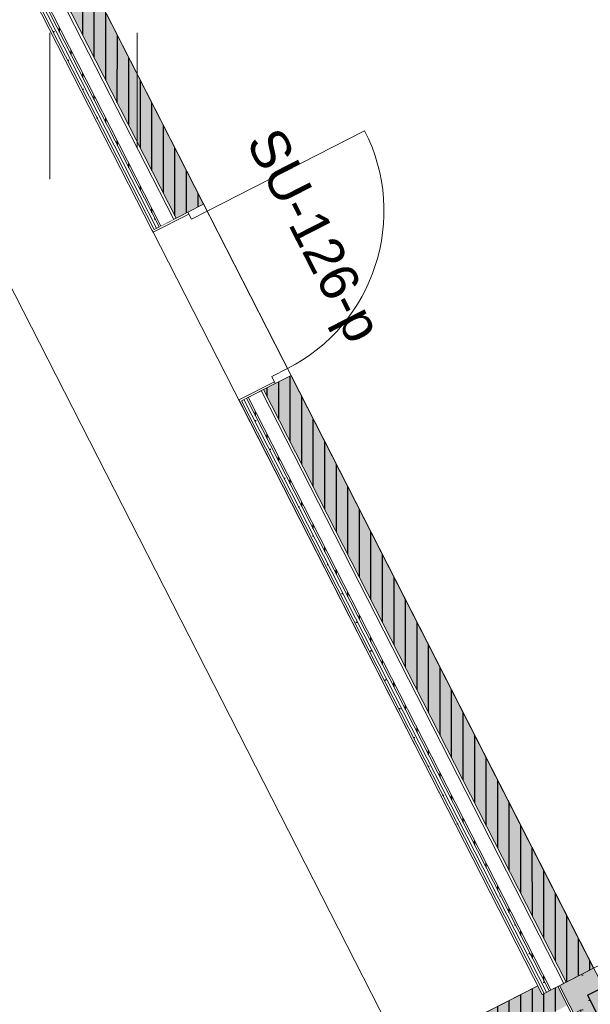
# Model space of a CAD drawing. Header units: metres. Extents: x 538891 to 1080079, y 6588829 to 13178720.
# Tile 519 of 1056: x 539912.67 to 539915.64, y 6589168.91 to 6589174.04. Entities that reach past the tile are written whole.
import ezdxf

# ---------------------------------------------------------------- set-up
doc = ezdxf.new("R2010")
doc.units = ezdxf.units.M
doc.header["$LTSCALE"] = 0.4
doc.linetypes.add('DASHED', pattern=[52.916667, 26.458333, -26.458333])
doc.linetypes.add('Triple Dashed', pattern=[92.604163, 66.145831, -26.458332])
doc.layers.add('AR', color=7, linetype='Continuous')
doc.layers.add('GEO', color=7, linetype='Continuous')
doc.styles.add('Arial', font='arial.ttf')
pattern_1 = [(90, (0, 0), (-0.06, 0), [])]
pattern_2 = [(0, (0, 0), (0, 0.075), [1e-05, -0.07499])]

# ---------------------------------------------------------------- blocks, each defined once
blk = doc.blocks.new('HEIN')
at = {"color": 7, "linetype": 'Continuous', "lineweight": 9}
for p, q in [((-0.455, 0.761), (-0.455, -0.761)), ((0.455, 0.761), (0.455, -0.761))]:
    blk.add_line(p, q, dxfattribs=at)

msp = doc.modelspace()

# ---------------------------------------------------------------- linework, layer by layer
at = {"layer": 'AR', "color": 9, "linetype": 'Continuous', "lineweight": 9, "true_color": 0xc9c5ab, "flags": 128}
for points in [[(539917.8947, 6589170.24), (539904.8747, 6589195.7494), (539902.8971, 6589199.6239), (539900.6615, 6589198.4828), (539902.639, 6589194.6083), (539907.6222, 6589184.845), (539915.6591, 6589169.0989)], [(539908.8671, 6589165.6884), (539915.3691, 6589169.007), (539912.6771, 6589174.2813), (539911.3362, 6589173.5969), (539912.4718, 6589171.3719), (539907.3107, 6589168.7377)]]:
    msp.add_lwpolyline(points, close=True, dxfattribs=at)
at = {"layer": 'AR', "color": 7, "linetype": 'Continuous', "lineweight": 9, "flags": 128}
for points in [[(539917.8947, 6589170.24), (539904.8747, 6589195.7494), (539902.8971, 6589199.6239), (539900.6615, 6589198.4828), (539902.639, 6589194.6083), (539907.6222, 6589184.845), (539915.6591, 6589169.0989)], [(539908.8671, 6589165.6884), (539915.3691, 6589169.007), (539912.6771, 6589174.2813), (539911.3362, 6589173.5969), (539912.4718, 6589171.3719), (539907.3107, 6589168.7377)]]:
    msp.add_lwpolyline(points, close=True, dxfattribs=at)
at = {"layer": 'AR', "color": 7, "linetype": 'Continuous', "lineweight": 9}
msp.add_arc((539913.6476, 6589173.0398), 0.92, 297.0398, 27.0398, dxfattribs=at)

# ---------------------------------------------------------------- block references
at = {"layer": 'GEO', "color": 8, "true_color": 0x7d7d7d, "xscale": 0.5, "yscale": 0.5, "zscale": 0.5}
msp.add_blockref('HEIN', (539913.0561, 6589173.587), dxfattribs=at)

# ---------------------------------------------------------------- texts
at = {"layer": 'AR', "color": 7, "insert": (539914.0262, 6589173.4926), "char_height": 0.2, "attachment_point": 1, "rotation": 297.0398, "line_spacing_factor": 1.004016, "style": 'Arial'}
msp.add_mtext('SU-126-p', dxfattribs=at)

# ---------------------------------------------------------------- wipeouts: each hides what was drawn before it
at = {"color": 255, "linetype": 'Continuous', "lineweight": 5}
msp.add_wipeout([(539915.472, 6589169.0034), (539916.1539, 6589167.6675), (539916.1628, 6589167.672), (539915.4809, 6589169.008)], dxfattribs=at).dxf.layer = 'AR'

# ---------------------------------------------------------------- next in the draw order: hatches: boundary and pattern name
at = {"layer": 'AR', "linetype": 'Continuous', "lineweight": 0, "true_color": 0x848484}
msp.add_hatch(color=252, dxfattribs=at).paths.add_polyline_path([(539915.4809, 6589169.008), (539916.1628, 6589167.672), (539916.2679, 6589167.7257), (539916.3409, 6589167.763), (539915.6591, 6589169.0989)])
at = {"layer": 'AR', "linetype": 'Continuous', "lineweight": 9, "true_color": 0x6a6a6a}
h = msp.add_hatch(dxfattribs=at)
h.set_pattern_fill('STRUCTURAL_CONCRETE_0001', color=251, style=0, pattern_type=2)
h.set_pattern_definition([(90, (0, 0), (-0.6235383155, 0), [0.060000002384, -0.30000001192]), (90, (-0.3118, 0.18), (-0.6235383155, 0), [0.060000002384, -0.30000001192]), (150, (0, 0), (0.31176915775, 0.54000002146), [0.060000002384, -0.30000001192]), (150, (2e-17, 0.36), (0.31176915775, 0.54000002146), [0.060000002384, -0.30000001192]), (-150, (4e-18, 0.06), (-0.31176915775, 0.54000002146), [0.060000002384, -0.30000001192]), (-150, (3e-17, 0.42), (-0.31176915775, 0.54000002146), [0.060000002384, -0.30000001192]), (90, (-0.06, 4e-18), (-0.1200000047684, 0), [1e-05, -0.299990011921]), (90, (-0.06, 0.12001), (-0.1200000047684, 0), [1e-05, -0.299990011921]), (135, (-0.06, 0.06), (0.0848528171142, 0.0848528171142), [1e-05, -0.239990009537]), (135, (-0.12365, 0.12365), (0.0848528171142, 0.0848528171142), [1e-05, -0.239990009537])])
h.paths.add_polyline_path([(539915.4809, 6589169.008), (539916.1628, 6589167.672), (539916.2679, 6589167.7257), (539916.3409, 6589167.763), (539915.6591, 6589169.0989)])
at = {"layer": 'AR', "linetype": 'Continuous', "lineweight": 25, "true_color": 0x848484}
h = msp.add_hatch(dxfattribs=at)
h.set_pattern_fill('PLYWOOD_0001', color=252, style=0, pattern_type=2)
h.set_pattern_definition(pattern_1)
h.paths.add_polyline_path([(539915.4493, 6589169.0479), (539908.8671, 6589165.6884), (539908.9398, 6589165.5459), (539915.522, 6589168.9054)])

# ---------------------------------------------------------------- next in the draw order: linework, layer by layer
at = {"layer": 'AR', "color": 1, "linetype": 'DASHED', "lineweight": 25, "true_color": 0xff0000}
for q in [(539927.5823, 6589175.0595), (539917.7968, 6589164.7058)]:
    msp.add_line((539915.6268, 6589168.9574), q, dxfattribs=at)
at = {"layer": 'AR', "color": 7, "linetype": 'Continuous', "lineweight": 9}
for p, q in [((539915.668, 6589169.1034), (539915.472, 6589169.0034)), ((539915.4493, 6589169.0479), (539908.8671, 6589165.6884)), ((539915.4493, 6589169.0479), (539915.522, 6589168.9054)), ((539915.472, 6589169.0034), (539916.1539, 6589167.6675)), ((539915.4809, 6589169.008), (539916.1628, 6589167.672))]:
    msp.add_line(p, q, dxfattribs=at)
at = {"layer": 'AR', "color": 254, "linetype": 'Continuous', "true_color": 0xcccccc}
msp.add_solid([(539915.4493, 6589169.0479), (539908.8671, 6589165.6884), (539915.522, 6589168.9054), (539908.9398, 6589165.5459)], dxfattribs=at)

# ---------------------------------------------------------------- next in the draw order: wipeouts: each hides what was drawn before it
at = {"color": 255, "linetype": 'Continuous', "lineweight": 5}
msp.add_wipeout([(539912.6771, 6589174.2813), (539913.3622, 6589172.939), (539913.3711, 6589172.9436), (539912.686, 6589174.2858)], dxfattribs=at).dxf.layer = 'AR'

# ---------------------------------------------------------------- next in the draw order: wipeouts: each hides what was drawn before it
for points in [[(539912.6679, 6589174.3215), (539913.3711, 6589172.9436), (539913.3845, 6589172.9504), (539912.6812, 6589174.3283)], [(539913.8169, 6589172.0483), (539915.3919, 6589168.9625), (539915.4008, 6589168.967), (539913.8258, 6589172.0529)]]:
    msp.add_wipeout(points, dxfattribs=at).dxf.layer = 'AR'

# ---------------------------------------------------------------- next in the draw order: hatches: boundary and pattern name
at = {"layer": 'AR', "linetype": 'Continuous', "lineweight": 25, "true_color": 0x848484}
h = msp.add_hatch(dxfattribs=at)
h.set_pattern_fill('GYPSUM_0001', color=252, style=0, pattern_type=2)
h.set_pattern_definition(pattern_2)
h.paths.add_polyline_path([(539912.6679, 6589174.3215), (539913.3711, 6589172.9436), (539913.3845, 6589172.9504), (539912.6812, 6589174.3283)])

# ---------------------------------------------------------------- next in the draw order: wipeouts: each hides what was drawn before it
at = {"color": 255, "linetype": 'Continuous', "lineweight": 5}
msp.add_wipeout([(539915.4008, 6589168.967), (539915.4141, 6589168.9739), (539913.8391, 6589172.0597), (539913.8258, 6589172.0529)], dxfattribs=at).dxf.layer = 'AR'

# ---------------------------------------------------------------- next in the draw order: hatches: boundary and pattern name
at = {"layer": 'AR', "linetype": 'Continuous', "lineweight": 25, "true_color": 0x848484}
h = msp.add_hatch(dxfattribs=at)
h.set_pattern_fill('GYPSUM_0001', color=252, style=0, pattern_type=2)
h.set_pattern_definition(pattern_2)
h.paths.add_polyline_path([(539915.4008, 6589168.967), (539915.4141, 6589168.9739), (539913.8391, 6589172.0597), (539913.8258, 6589172.0529)])

# ---------------------------------------------------------------- next in the draw order: wipeouts: each hides what was drawn before it
at = {"color": 255, "linetype": 'Continuous', "lineweight": 5}
msp.add_wipeout([(539912.6812, 6589174.3283), (539913.3845, 6589172.9504), (539913.3979, 6589172.9572), (539912.6946, 6589174.3351)], dxfattribs=at).dxf.layer = 'AR'

# ---------------------------------------------------------------- next in the draw order: hatches: boundary and pattern name
at = {"layer": 'AR', "linetype": 'Continuous', "lineweight": 25, "true_color": 0x848484}
h = msp.add_hatch(dxfattribs=at)
h.set_pattern_fill('GYPSUM_0001', color=252, style=0, pattern_type=2)
h.set_pattern_definition(pattern_2)
h.paths.add_polyline_path([(539912.6812, 6589174.3283), (539913.3845, 6589172.9504), (539913.3979, 6589172.9572), (539912.6946, 6589174.3351)])

# ---------------------------------------------------------------- next in the draw order: wipeouts: each hides what was drawn before it
at = {"color": 255, "linetype": 'Continuous', "lineweight": 5}
msp.add_wipeout([(539915.4275, 6589168.9807), (539913.8525, 6589172.0665), (539913.8391, 6589172.0597), (539915.4141, 6589168.9739)], dxfattribs=at).dxf.layer = 'AR'

# ---------------------------------------------------------------- next in the draw order: hatches: boundary and pattern name
at = {"layer": 'AR', "linetype": 'Continuous', "lineweight": 25, "true_color": 0x848484}
h = msp.add_hatch(dxfattribs=at)
h.set_pattern_fill('GYPSUM_0001', color=252, style=0, pattern_type=2)
h.set_pattern_definition(pattern_2)
h.paths.add_polyline_path([(539915.4275, 6589168.9807), (539913.8525, 6589172.0665), (539913.8391, 6589172.0597), (539915.4141, 6589168.9739)])

# ---------------------------------------------------------------- next in the draw order: wipeouts: each hides what was drawn before it
at = {"color": 255, "linetype": 'Continuous', "lineweight": 5}
msp.add_wipeout([(539912.6946, 6589174.3351), (539913.3979, 6589172.9572), (539913.4068, 6589172.9618), (539912.7035, 6589174.3397)], dxfattribs=at).dxf.layer = 'AR'

# ---------------------------------------------------------------- next in the draw order: hatches: boundary and pattern name
at = {"layer": 'AR', "linetype": 'Continuous', "lineweight": 25, "true_color": 0x848484}
h = msp.add_hatch(dxfattribs=at)
h.set_pattern_fill('PLYWOOD_0001', color=252, style=0, pattern_type=2)
h.set_pattern_definition(pattern_1)
h.paths.add_polyline_path([(539912.6946, 6589174.3351), (539913.3979, 6589172.9572), (539913.4068, 6589172.9618), (539912.7035, 6589174.3397)])

# ---------------------------------------------------------------- next in the draw order: wipeouts: each hides what was drawn before it
at = {"color": 255, "linetype": 'Continuous', "lineweight": 5}
msp.add_wipeout([(539915.4364, 6589168.9852), (539913.8614, 6589172.0711), (539913.8525, 6589172.0665), (539915.4275, 6589168.9807)], dxfattribs=at).dxf.layer = 'AR'

# ---------------------------------------------------------------- next in the draw order: hatches: boundary and pattern name
at = {"layer": 'AR', "linetype": 'Continuous', "lineweight": 25, "true_color": 0x848484}
h = msp.add_hatch(dxfattribs=at)
h.set_pattern_fill('PLYWOOD_0001', color=252, style=0, pattern_type=2)
h.set_pattern_definition(pattern_1)
h.paths.add_polyline_path([(539915.4364, 6589168.9852), (539913.8614, 6589172.0711), (539913.8525, 6589172.0665), (539915.4275, 6589168.9807)])

# ---------------------------------------------------------------- next in the draw order: wipeouts: each hides what was drawn before it
at = {"color": 255, "linetype": 'Continuous', "lineweight": 5}
msp.add_wipeout([(539912.6694, 6589174.4065), (539913.4068, 6589172.9618), (539913.4736, 6589172.9958), (539912.7362, 6589174.4406)], dxfattribs=at).dxf.layer = 'AR'

# ---------------------------------------------------------------- next in the draw order: hatches: boundary and pattern name
at = {"layer": 'AR', "linetype": 'Continuous', "lineweight": 0, "true_color": 0xcccccc}
msp.add_hatch(color=254, dxfattribs=at).paths.add_polyline_path([(539913.4869, 6589173.0027), (539913.5475, 6589173.0336), (539913.6294, 6589173.0754), (539912.8875, 6589174.529), (539912.745, 6589174.4563)])
at = {"layer": 'AR', "linetype": 'Continuous', "lineweight": 25, "true_color": 0x848484}
h = msp.add_hatch(dxfattribs=at)
h.set_pattern_fill('PLYWOOD_0001', color=252, style=0, pattern_type=2)
h.set_pattern_definition(pattern_1)
h.paths.add_polyline_path([(539913.4869, 6589173.0027), (539913.5475, 6589173.0336), (539913.6294, 6589173.0754), (539912.8875, 6589174.529), (539912.745, 6589174.4563)])

# ---------------------------------------------------------------- next in the draw order: linework, layer by layer
at = {"layer": 'AR', "color": 7, "linetype": 'Continuous', "lineweight": 9}
msp.add_line((539913.6294, 6589173.0754), (539911.2895, 6589177.66), dxfattribs=at)

# ---------------------------------------------------------------- next in the draw order: wipeouts: each hides what was drawn before it
at = {"color": 255, "linetype": 'Continuous', "lineweight": 5}
msp.add_wipeout([(539915.5032, 6589169.0193), (539913.9282, 6589172.1052), (539913.8614, 6589172.0711), (539915.4364, 6589168.9852)], dxfattribs=at).dxf.layer = 'AR'

# ---------------------------------------------------------------- next in the draw order: hatches: boundary and pattern name
at = {"layer": 'AR', "linetype": 'Continuous', "lineweight": 0, "true_color": 0xcccccc}
msp.add_hatch(color=254, dxfattribs=at).paths.add_polyline_path([(539915.6591, 6589169.0989), (539914.0841, 6589172.1847), (539914.0021, 6589172.1429), (539913.9415, 6589172.112), (539915.5166, 6589169.0261)])
at = {"layer": 'AR', "linetype": 'Continuous', "lineweight": 25, "true_color": 0x848484}
h = msp.add_hatch(dxfattribs=at)
h.set_pattern_fill('PLYWOOD_0001', color=252, style=0, pattern_type=2)
h.set_pattern_definition(pattern_1)
h.paths.add_polyline_path([(539915.6591, 6589169.0989), (539914.0841, 6589172.1847), (539914.0021, 6589172.1429), (539913.9415, 6589172.112), (539915.5166, 6589169.0261)])

# ---------------------------------------------------------------- next in the draw order: linework, layer by layer
at = {"layer": 'AR', "color": 7, "linetype": 'Continuous', "lineweight": 9}
for p, q in [((539915.6591, 6589169.0989), (539914.0841, 6589172.1847)), ((539915.3919, 6589168.9625), (539915.6591, 6589169.0989))]:
    msp.add_line(p, q, dxfattribs=at)

# ---------------------------------------------------------------- next in the draw order: wipeouts: each hides what was drawn before it
at = {"color": 255, "linetype": 'Continuous', "lineweight": 5}
msp.add_wipeout([(539913.3622, 6589172.939), (539913.3668, 6589172.9301), (539913.5521, 6589173.0247), (539913.5475, 6589173.0336), (539913.3711, 6589172.9436)], dxfattribs=at).dxf.layer = 'AR'

# ---------------------------------------------------------------- next in the draw order: linework, layer by layer
at = {"layer": 'AR', "color": 7, "linetype": 'Continuous', "lineweight": 9}
for p, q in [((539912.745, 6589174.4563), (539913.4869, 6589173.0027)), ((539912.7362, 6589174.4406), (539913.4736, 6589172.9958)), ((539912.6735, 6589174.3103), (539913.3711, 6589172.9436)), ((539912.6812, 6589174.3283), (539913.3845, 6589172.9504)), ((539912.6946, 6589174.3351), (539913.3979, 6589172.9572)), ((539912.7035, 6589174.3397), (539913.4068, 6589172.9618)), ((539912.6771, 6589174.2813), (539913.3622, 6589172.939)), ((539913.6294, 6589173.0754), (539913.5475, 6589173.0336)), ((539913.5521, 6589173.0247), (539913.3668, 6589172.9301)), ((539913.3711, 6589172.9436), (539913.5475, 6589173.0336)), ((539913.5475, 6589173.0336), (539913.5521, 6589173.0247)), ((539913.3622, 6589172.939), (539913.3668, 6589172.9301)), ((539913.3622, 6589172.939), (539913.3668, 6589172.9301))]:
    msp.add_line(p, q, dxfattribs=at)

# ---------------------------------------------------------------- next in the draw order: wipeouts: each hides what was drawn before it
at = {"color": 255, "linetype": 'Continuous', "lineweight": 5}
msp.add_wipeout([(539913.8123, 6589172.0572), (539913.8169, 6589172.0483), (539913.8258, 6589172.0529), (539914.0021, 6589172.1429), (539913.9976, 6589172.1518)], dxfattribs=at).dxf.layer = 'AR'

# ---------------------------------------------------------------- next in the draw order: linework, layer by layer
at = {"layer": 'AR', "color": 7, "linetype": 'Continuous', "lineweight": 9}
for p, q in [((539913.9976, 6589172.1518), (539913.8123, 6589172.0572)), ((539913.8258, 6589172.0529), (539914.0021, 6589172.1429)), ((539914.0021, 6589172.1429), (539913.9976, 6589172.1518)), ((539914.0841, 6589172.1847), (539914.0021, 6589172.1429)), ((539913.9282, 6589172.1052), (539915.5032, 6589169.0193)), ((539913.9415, 6589172.112), (539915.5166, 6589169.0261)), ((539913.8169, 6589172.0483), (539913.8123, 6589172.0572)), ((539913.8169, 6589172.0483), (539913.8123, 6589172.0572)), ((539913.8169, 6589172.0483), (539915.3919, 6589168.9625)), ((539913.8258, 6589172.0529), (539915.4008, 6589168.967)), ((539913.8391, 6589172.0597), (539915.4141, 6589168.9739)), ((539913.8525, 6589172.0665), (539915.4275, 6589168.9807)), ((539913.8614, 6589172.0711), (539915.4364, 6589168.9852))]:
    msp.add_line(p, q, dxfattribs=at)

# ---------------------------------------------------------------- next in the draw order: wipeouts: each hides what was drawn before it
at = {"color": 255, "linetype": 'Continuous', "lineweight": 5}
for points in [[(539911.3362, 6589173.5969), (539912.6771, 6589174.2813), (539912.6703, 6589174.2947), (539911.3293, 6589173.6102)], [(539913.6294, 6589173.0754), (539913.5475, 6589173.0336), (539913.5657, 6589172.998), (539913.6476, 6589173.0398)]]:
    msp.add_wipeout(points, dxfattribs=at).dxf.layer = 'AR'

# ---------------------------------------------------------------- next in the draw order: linework, layer by layer
at = {"layer": 'AR', "color": 7, "linetype": 'Continuous', "lineweight": 9}
for p, q in [((539913.6476, 6589173.0398), (539914.4671, 6589173.458)), ((539913.5475, 6589173.0336), (539913.6294, 6589173.0754)), ((539913.6294, 6589173.0754), (539913.5475, 6589173.0336)), ((539913.6294, 6589173.0754), (539913.5475, 6589173.0336)), ((539913.6294, 6589173.0754), (539913.6476, 6589173.0398)), ((539913.5521, 6589173.0247), (539913.3668, 6589172.9301)), ((539913.5657, 6589172.998), (539913.5475, 6589173.0336)), ((539913.6476, 6589173.0398), (539913.5657, 6589172.998))]:
    msp.add_line(p, q, dxfattribs=at)

# ---------------------------------------------------------------- next in the draw order: wipeouts: each hides what was drawn before it
at = {"color": 255, "linetype": 'Continuous', "lineweight": 5}
msp.add_wipeout([(539914.0021, 6589172.1429), (539914.0841, 6589172.1847), (539914.0659, 6589172.2203), (539913.9839, 6589172.1785)], dxfattribs=at).dxf.layer = 'AR'

# ---------------------------------------------------------------- next in the draw order: linework, layer by layer
at = {"layer": 'AR', "color": 251, "linetype": 'Triple Dashed', "lineweight": 9, "true_color": 0x575757}
for p, q in [((539918.7007, 6589163.1395), (539877.8559, 6589243.1645)), ((539917.7299, 6589162.644), (539876.885, 6589242.669))]:
    msp.add_line(p, q, dxfattribs=at)
at = {"layer": 'AR', "color": 7, "linetype": 'Continuous', "lineweight": 9}
for p, q in [((539913.9839, 6589172.1785), (539914.0659, 6589172.2203)), ((539914.0659, 6589172.2203), (539914.0841, 6589172.1847)), ((539913.9976, 6589172.1518), (539913.8123, 6589172.0572)), ((539914.0021, 6589172.1429), (539913.9839, 6589172.1785)), ((539914.0841, 6589172.1847), (539914.0021, 6589172.1429)), ((539914.0841, 6589172.1847), (539914.0021, 6589172.1429)), ((539914.0841, 6589172.1847), (539914.0021, 6589172.1429))]:
    msp.add_line(p, q, dxfattribs=at)

doc.saveas('drawing.dxf')
